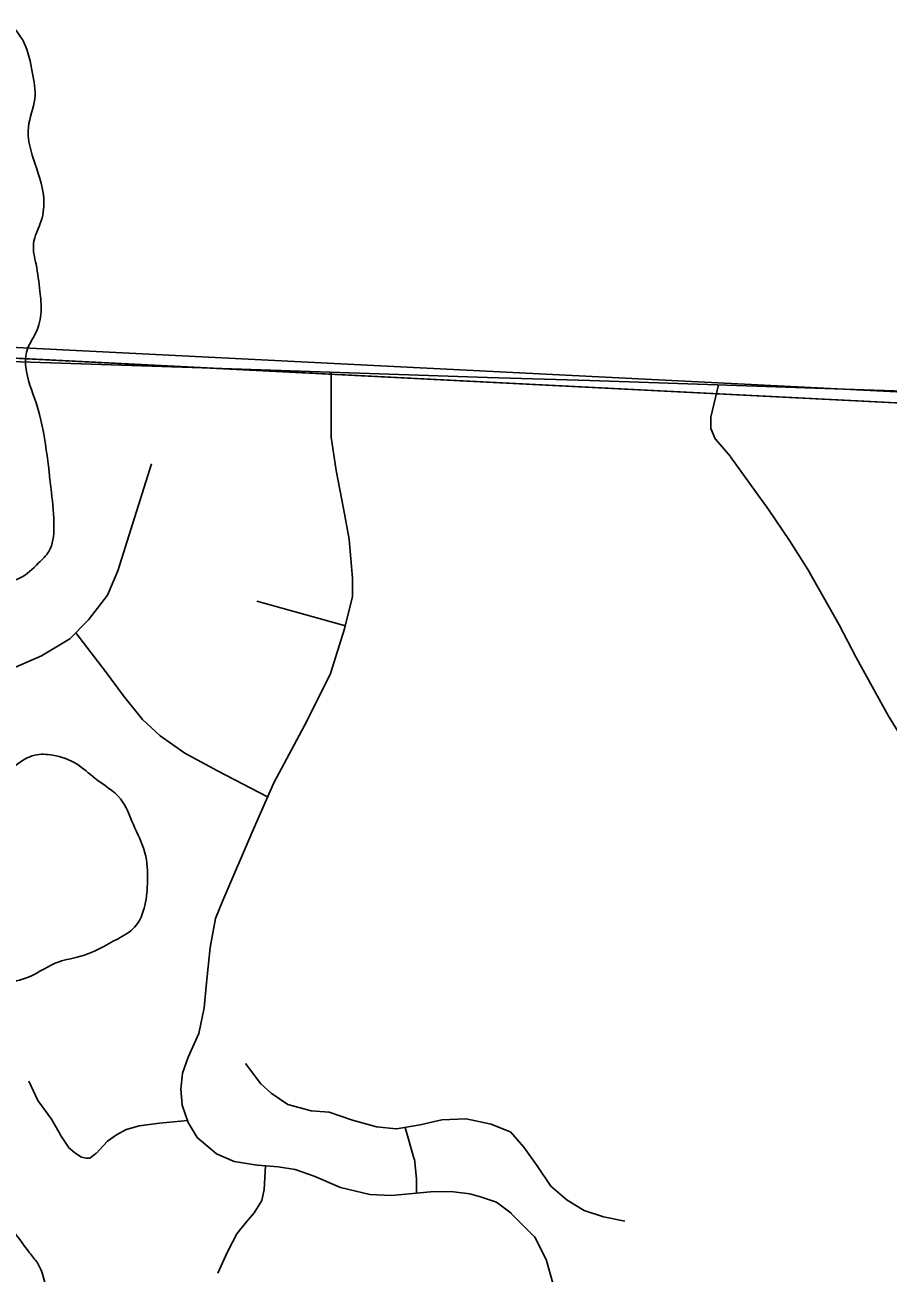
# Model space of a CAD drawing. Extents: x 1219626 to 1426462, y 456797 to 752399.
# Drawn here: x 1353434 to 1355764, y 560804 to 564174 of the extents above; entities that cross this region are included whole.
import ezdxf

# ---------------------------------------------------------------- set-up
doc = ezdxf.new("R2010")
doc.units = 0
for name, color, linetype in [('Local Roads Paved', 7, 'Continuous'), ('Masks', 7, 'Continuous'), ('Narrow River Creek and Branch and Slough', 7, 'Continuous'), ('Section Lines', 7, 'Continuous'), ('State Routes Highway Center Lines', 7, 'Continuous')]:
    doc.layers.add(name, color=color, linetype=linetype)

msp = doc.modelspace()

# ---------------------------------------------------------------- linework, layer by layer
at = {"layer": 'Local Roads Paved'}
for p, q in [((1354260.7, 563236.3), (1354260.7, 563060.5)), ((1355306.9, 563201.6), (1355285.9, 563114.7)), ((1355285.9, 563114.5), (1355285.9, 563084.5)), ((1355285.9, 563084.1), (1355297.9, 563055.8)), ((1354260.7, 563060.3), (1354274.6, 562970.3)), ((1355298.1, 563055.5), (1355338.7, 563008)), ((1353685.1, 562699.8), (1353775.2, 562988.5)), ((1355338.8, 563007.9), (1355441.9, 562864.9)), ((1355441.9, 562864.9), (1355498.3, 562781.7)), ((1354309.3, 562784.7), (1354317.9, 562679.9)), ((1355498.3, 562781.7), (1355547.7, 562703.7)), ((1353656.5, 562634), (1353685, 562699.7)), ((1354317.9, 562679.8), (1354317.9, 562630.5)), ((1355547.7, 562703.6), (1355632.6, 562553.7)), ((1353605.3, 562567.2), (1353656.4, 562633.8)), ((1354059.6, 562617.4), (1354299.1, 562551.4)), ((1354317.9, 562630.3), (1354297.1, 562542.9)), ((1353555.1, 562516.1), (1353605.3, 562567.1)), ((1355632.6, 562553.7), (1355678.6, 562466.1)), ((1353478.8, 562470.1), (1353554.9, 562515.9)), ((1353570.8, 562532), (1353651.2, 562428.4)), ((1354297.1, 562542.8), (1354259, 562422.4)), ((1353387.7, 562431), (1353478.7, 562470)), ((1355678.6, 562466.1), (1355764.4, 562309.2)), ((1353651.3, 562428.4), (1353699.8, 562362.5)), ((1354258.9, 562422.3), (1354194.8, 562294.1)), ((1353699.8, 562362.5), (1353750.9, 562298.4)), ((1355764.4, 562309.2), (1355853.7, 562164.5)), ((1353751, 562298.3), (1353798.6, 562254.2)), ((1354194.8, 562294), (1354105.5, 562127.6)), ((1353798.7, 562254.1), (1353865.3, 562207.4)), ((1353865.4, 562207.3), (1353953.8, 562159.7)), ((1353953.8, 562159.7), (1354089, 562089.7)), ((1354105.5, 562127.6), (1354050, 562000.2)), ((1354050, 562000.1), (1353968.6, 561809.4)), ((1353968.5, 561809.4), (1353948.7, 561761)), ((1353948.6, 561760.8), (1353933.9, 561682.9)), ((1353933.9, 561682.8), (1353923.5, 561578.8)), ((1353923.5, 561578.8), (1353917.4, 561519.9)), ((1353917.4, 561519.8), (1353903.6, 561450.6)), ((1353903.5, 561450.4), (1353874.9, 561386.4)), ((1353874.9, 561386.3), (1353859.4, 561343.1)), ((1354029.2, 561369.9), (1354070.8, 561314.5)), ((1353859.3, 561342.9), (1353855, 561301.5)), ((1353468.7, 561269.8), (1353444.5, 561321.8)), ((1353855, 561301.3), (1353858.4, 561257.3)), ((1354070.9, 561314.3), (1354098.5, 561289.3)), ((1353505.6, 561219.1), (1353468.8, 561269.7)), ((1354098.7, 561289.2), (1354143.5, 561259)), ((1353858.5, 561257.1), (1353874.9, 561210.5)), ((1354143.8, 561258.9), (1354206.9, 561241.6)), ((1354207.1, 561241.6), (1354255.4, 561238.1)), ((1354255.6, 561238.1), (1354317.9, 561216.5)), ((1353529.9, 561176.6), (1353505.6, 561219)), ((1353742.2, 561201.2), (1353707.7, 561191.3)), ((1353796.9, 561208.6), (1353742.4, 561201.3)), ((1353873, 561215.8), (1353796.9, 561208.6)), ((1353875, 561210.3), (1353899.1, 561169.8)), ((1354318, 561216.4), (1354382.9, 561198.3)), ((1354383, 561198.2), (1354436.6, 561193)), ((1354436.8, 561193.1), (1354500.8, 561204.3)), ((1354460.1, 561197.1), (1354485.2, 561111.6)), ((1354500.9, 561204.3), (1354559.7, 561217.3)), ((1354559.9, 561217.3), (1354624.7, 561219.9)), ((1354624.9, 561219.9), (1354692.4, 561206.1)), ((1354692.5, 561206), (1354744.2, 561185.3)), ((1353551, 561143.3), (1353529.9, 561176.5)), ((1353680.7, 561177), (1353656.5, 561160.2)), ((1353707.5, 561191.3), (1353680.8, 561177)), ((1353899.3, 561169.5), (1353951.1, 561125.5)), ((1354744.6, 561185.1), (1354780.8, 561143.7)), ((1353568.4, 561128.1), (1353551.2, 561143.1)), ((1353586.1, 561116.4), (1353568.5, 561128)), ((1353656.4, 561160), (1353625.7, 561126.8)), ((1354780.9, 561143.6), (1354817.3, 561093.4)), ((1353599.2, 561114.2), (1353586.4, 561116.3)), ((1353608.4, 561114.1), (1353599.3, 561114.1)), ((1353625.6, 561126.7), (1353609, 561114.3)), ((1353951.3, 561125.4), (1353998.8, 561104.7)), ((1353999, 561104.6), (1354061.3, 561095.1)), ((1354061.4, 561095.1), (1354117.6, 561090.7)), ((1354485.3, 561111.5), (1354491.3, 561057.8)), ((1354083.7, 561093.4), (1354079.5, 561029.3)), ((1354117.7, 561090.7), (1354163.5, 561083.8)), ((1354163.7, 561083.8), (1354214.7, 561065.6)), ((1354214.8, 561065.6), (1354285.8, 561034.4)), ((1354817.3, 561093.3), (1354853.6, 561038.8)), ((1354079.5, 561029.1), (1354073.5, 560999.9)), ((1354285.9, 561034.4), (1354364.7, 561016.2)), ((1354491.3, 561057.7), (1354491.3, 561019.7)), ((1354853.8, 561038.6), (1354897.8, 561000.6)), ((1354073.4, 560999.6), (1354052.7, 560966.8)), ((1354364.8, 561016.2), (1354423.6, 561013.6)), ((1354423.8, 561013.6), (1354528.6, 561023.1)), ((1354528.6, 561023.1), (1354584, 561024)), ((1354584.1, 561024), (1354635.1, 561017.9)), ((1354635.3, 561017.9), (1354666.4, 561008.4)), ((1354666.4, 561008.4), (1354707, 560995.4)), ((1354707.3, 560995.3), (1354747, 560965.1)), ((1354898, 561000.5), (1354943.8, 560972.9)), ((1354052.6, 560966.7), (1354031.9, 560942.5)), ((1354747.1, 560965), (1354810.2, 560901.9)), ((1354944, 560972.8), (1354995.8, 560955.5)), ((1354031.8, 560942.5), (1354005.9, 560909.6)), ((1354995.9, 560955.5), (1355054, 560944.2)), ((1354005.8, 560909.5), (1353980.7, 560861)), ((1354810.4, 560901.6), (1354842.4, 560837.7)), ((1353980.7, 560861), (1353954.7, 560803.8)), ((1354842.4, 560837.5), (1354858.9, 560776.2))]:
    msp.add_line(p, q, dxfattribs=at)
for points in [[(1358041.2, 560321.3), (1358059.4, 560868.4), (1358077.6, 561397.2), (1358091.5, 561811.6), (1358088, 561888.7), (1358081.1, 561938.2), (1358068.9, 561971.1), (1357906, 562489.5), (1357827.9, 562738.3), (1357730.8, 563040), (1357711.8, 563077.3), (1357680.6, 563109.4), (1357647.6, 563125), (1357600.8, 563130.2), (1357386.7, 563135.4), (1357184.7, 563140.6), (1356530.1, 563160.5), (1355646.7, 563190), (1354959.2, 563213.4), (1354682.7, 563222.1), (1353885.1, 563249), (1353365.8, 563265.4)], [(1354274.6, 562970.2), (1354293.7, 562868), (1354309.2, 562784.8)]]:
    msp.add_lwpolyline(points, dxfattribs=at)
for centre, start, end in [((1355286.9, 563114.5), 166.4296, 180), ((1355286.9, 563084.5), 180, 202.9887), ((1354261.7, 563060.5), 180, 188.7462), ((1355298.9, 563056.2), 202.9887, 220.5154), ((1355338, 563007.3), 35.7996, 40.5154), ((1354275.6, 562970.4), 188.7462, 190.561), ((1355441.1, 562864.3), 34.1013, 35.7996), ((1354308.3, 562784.6), 4.7245, 10.6197), ((1355497.4, 562781.1), 32.3474, 34.1013), ((1353684.1, 562700.1), 336.529, 342.6558), ((1354316.9, 562679.8), 360, 4.7245), ((1355546.8, 562703.2), 29.5304, 32.3474), ((1353655.6, 562634.4), 322.5394, 336.529), ((1354316.9, 562630.5), 346.6331, 0), ((1353604.5, 562567.8), 315.4897, 322.5394), ((1354296.2, 562543.1), 342.435, 346.6331), ((1355631.8, 562553.2), 27.6884, 29.5304), ((1353554.4, 562516.8), 301.0594, 315.4897), ((1353478.3, 562470.9), 293.1986, 301.0594), ((1355679.5, 562466.6), 207.6884, 208.677), ((1353650.5, 562427.8), 36.3844, 37.8365), ((1354258, 562422.7), 333.4349, 342.435), ((1353700.6, 562363.1), 216.3844, 218.5653), ((1355765.3, 562309.7), 208.677, 211.6649), ((1353751.7, 562299.1), 218.5653, 227.1611), ((1354193.9, 562294.5), 331.7883, 333.4349), ((1353799.3, 562254.9), 227.1611, 234.9581), ((1353865.9, 562208.2), 234.9581, 241.6658), ((1353954.3, 562160.6), 241.6658, 242.6392), ((1354106.4, 562127.2), 151.7883, 156.4729), ((1354051, 561999.8), 156.4729, 156.8643), ((1353969.5, 561809), 156.8643, 157.6713), ((1353949.6, 561760.6), 157.6713, 169.3035), ((1353934.9, 561682.7), 169.3035, 174.2894), ((1353922.5, 561578.9), 354.1226, 354.2894), ((1353916.4, 561520), 348.6901, 354.1226), ((1353902.6, 561450.8), 335.9657, 348.6901), ((1353875.9, 561386), 155.9657, 160.2011), ((1353860.3, 561342.8), 160.2011, 174.0531), ((1353856, 561301.4), 174.0531, 184.4846), ((1354071.6, 561315.1), 216.8699, 227.8156), ((1353469.6, 561270.3), 205.0169, 215.9982), ((1354099.2, 561290.1), 227.8156, 236.0564), ((1353859.4, 561257.4), 184.4846, 199.3845), ((1354144.1, 561259.8), 236.0564, 254.6785), ((1354207.1, 561242.6), 254.6785, 265.9144), ((1354255.3, 561237.1), 70.8519, 85.9144), ((1353504.8, 561218.5), 29.7449, 35.9982), ((1353742.5, 561200.3), 97.684, 106.0399), ((1353797, 561207.6), 95.3431, 97.684), ((1353875.8, 561210.8), 199.3845, 210.7841), ((1354318.2, 561217.4), 250.8519, 254.3578), ((1354383.1, 561199.2), 254.3578, 264.4725), ((1354500.7, 561205.3), 279.9638, 282.4396), ((1354559.9, 561216.3), 92.2906, 102.4396), ((1354624.7, 561218.9), 78.4078, 92.2906), ((1354692.2, 561205.1), 68.1986, 78.4078), ((1353530.7, 561177.1), 209.7449, 212.4712), ((1353681.3, 561176.1), 118.0245, 124.8545), ((1353708, 561190.4), 106.0399, 118.0245), ((1353900, 561170.3), 210.7841, 229.6355), ((1354436.7, 561194), 264.4725, 279.9638), ((1354743.9, 561184.4), 41.1859, 68.1986), ((1353551.9, 561143.8), 212.4712, 228.8141), ((1353569.1, 561128.8), 228.8141, 236.6336), ((1353657.1, 561159.3), 124.8545, 137.3215), ((1354780.1, 561143), 35.9097, 41.1859), ((1353586.6, 561117.3), 236.6336, 260.5377), ((1353599.3, 561115.1), 260.5377, 270), ((1353608.4, 561115.1), 270, 306.6341), ((1353625, 561127.5), 306.6341, 317.3215), ((1353951.7, 561126.3), 229.6355, 246.4253), ((1353999.2, 561105.6), 246.4253, 261.3136), ((1354061.4, 561096.1), 261.3136, 265.6013), ((1354484.3, 561111.3), 6.4416, 16.3895), ((1354117.6, 561089.7), 81.4164, 85.6013), ((1354163.4, 561082.8), 70.4077, 81.4164), ((1354214.4, 561064.7), 66.2974, 70.4077), ((1354816.5, 561092.8), 33.6901, 35.9097), ((1354078.5, 561029.3), 348.3664, 356.3086), ((1354286.2, 561035.3), 246.2974, 257.0054), ((1354490.3, 561057.7), 0, 6.4416), ((1354854.5, 561039.4), 213.6901, 229.2142), ((1354072.5, 561000.1), 327.7244, 348.3664), ((1354364.9, 561017.2), 257.0054, 267.4739), ((1354423.7, 561014.6), 267.4739, 275.1944), ((1354528.6, 561022.1), 90.8952, 95.1944), ((1354584, 561023), 83.2338, 90.8952), ((1354635, 561016.9), 73.0092, 83.2338), ((1354666.1, 561007.4), 72.2996, 73.0092), ((1354706.7, 560994.5), 52.7336, 72.2996), ((1354898.5, 561001.4), 229.2142, 238.8775), ((1354051.8, 560967.4), 319.3987, 327.7244), ((1354746.4, 560964.3), 45, 52.7336), ((1354944.3, 560973.7), 238.8775, 251.5651), ((1354032.6, 560941.9), 139.3987, 141.7098), ((1354996.1, 560956.5), 251.5651, 259.0193), ((1354006.7, 560909), 141.7098, 152.6223), ((1354809.5, 560901.2), 26.5651, 45), ((1353981.6, 560860.6), 152.6223, 155.556), ((1354841.5, 560837.2), 14.9816, 26.5651)]:
    msp.add_arc(centre, 1, start, end, dxfattribs=at)
at = {"layer": 'Masks'}
msp.add_lwpolyline([(1352136.5, 563338.2), (1356778.8, 563102.9), (1357880.6, 563076.3)], dxfattribs=at)
at = {"layer": 'Narrow River Creek and Branch and Slough'}
for points in [[(1353439.6, 565963.8), (1353425.8, 565908.5), (1353439.6, 565842.7), (1353446.5, 565766.6), (1353446.5, 565725.1), (1353436.2, 565687), (1353401.6, 565628.2), (1353339.3, 565548.6), (1353315.1, 565500.1), (1353301.3, 565458.6), (1353301.3, 565424), (1353339.3, 565337.5), (1353408.5, 565212.9), (1353425.8, 565157.6), (1353425.8, 565109.1), (1353401.6, 565039.9), (1353346.2, 564946.5), (1353290.9, 564877.3), (1353266.7, 564828.9), (1353232.1, 564770), (1353211.4, 564728.5), (1353169.9, 564683.5), (1353138.7, 564642), (1353121.4, 564576.3), (1353142.2, 564500.1), (1353166.4, 564444.8), (1353221.7, 564379), (1353294.4, 564289.1), (1353405, 564164.5), (1353432.7, 564123), (1353453.4, 564046.8), (1353460.4, 563974.2), (1353443.1, 563898), (1353456.9, 563811), (1353484.6, 563707.2), (1353477.7, 563645), (1353456.9, 563582.7), (1353463.8, 563527.3), (1353474.2, 563454.6), (1353477.7, 563399.3), (1353463.8, 563343.9), (1353439.6, 563295.5), (1353436.2, 563250.5), (1353463.8, 563153.6), (1353491.5, 563025.6), (1353505.3, 562911.4), (1353512.2, 562818), (1353498.4, 562752.2), (1353470.7, 562721.1), (1353418.9, 562679.5), (1353356.6, 562669.2), (1353311.7, 562669.2), (1353270.2, 562683), (1353197.5, 562700.3), (1353135.3, 562693.4), (1353097.2, 562651.9), (1353059.2, 562586.1), (1353031.5, 562468.5), (1353028.1, 562385.4), (1353069.6, 562250.5), (1353124.9, 562164), (1353166.4, 562132.8), (1353225.2, 562098.2), (1353284, 562098.2), (1353318.6, 562108.6), (1353408.5, 562174.3), (1353460.4, 562202), (1353508.8, 562202), (1353574.5, 562177.8), (1353622.9, 562139.7), (1353692.1, 562083.8), (1353726.7, 562014.6), (1353757.8, 561938.4), (1353764.7, 561862.3), (1353757.8, 561796.6), (1353730.1, 561737.7), (1353685.2, 561706.6), (1353581.4, 561658.1), (1353526.1, 561644.3), (1353443.1, 561602.8), (1353377.4, 561585.5), (1353308.2, 561575.1), (1353256.3, 561571.6), (1353201, 561571.6), (1353176.8, 561564.7), (1353173.3, 561519.7), (1353211.4, 561433.2), (1353263.2, 561312.1), (1353287.4, 561232.5), (1353304.7, 561146), (1353301.3, 561080.3)], [(1353301.3, 561080.3), (1353315.1, 561035.3), (1353339.3, 560979.9), (1353391.2, 560928), (1353446.5, 560858.8), (1353467.3, 560831.1), (1353491.5, 560755), (1353501.9, 560685.8), (1353533, 560630.5), (1353571, 560585.5), (1353612.5, 560516.3), (1353660.9, 560454), (1353671.3, 560391.7), (1353685.2, 560339.8), (1353702.4, 560242.5), (1353726.7, 560214.9), (1353747.4, 560183.7), (1353761.2, 560090.3), (1353750.9, 559983), (1353743.9, 559792.7), (1353737, 559623.2), (1353726.7, 559574.7), (1353650.6, 559498.6), (1353581.4, 559470.9), (1353533, 559429.4), (1353494.9, 559380.9), (1353470.7, 559287.5), (1353477.7, 559180.2), (1353515.7, 559114.5), (1353560.7, 559031.5), (1353584.9, 558986.5), (1353567.6, 558917.3), (1353550.3, 558886.1), (1353484.6, 558830.8), (1353436.2, 558782.3), (1353405, 558737.3), (1353408.5, 558623.1), (1353408.5, 558574.7), (1353384.3, 558529), (1353315.1, 558331.8), (1353256.3, 558165.7), (1353218.3, 558020.4), (1353228.7, 557920), (1353239, 557823.1), (1353228.7, 557778.1), (1353183.7, 557719.3), (1353118, 557670.9), (1353017.7, 557622.4), (1352969.3, 557612), (1352855.2, 557615.5), (1352803.3, 557601.7), (1352754.9, 557563.6), (1352720.3, 557494.4), (1352685.7, 557439), (1352713.4, 557394), (1352768.7, 557304.1), (1352824, 557262.6), (1352841.3, 557189.9), (1352879.4, 556989.2), (1352907, 556875), (1352917.4, 556682.2), (1352917.4, 556623.4), (1352889.7, 556498.8), (1352872.4, 556426.2), (1352865.5, 556395), (1352858.6, 556374.3), (1352851.7, 556332.7), (1352857, 556274.8)]]:
    msp.add_spline(points, degree=3, dxfattribs=at)
at = {"layer": 'Section Lines'}
msp.add_line((1351486, 563371.1), (1356778.8, 563102.9), dxfattribs=at)
at = {"layer": 'State Routes Highway Center Lines'}
msp.add_line((1356768.6, 563133), (1351529.5, 563398.5), dxfattribs=at)

doc.saveas('drawing.dxf')
